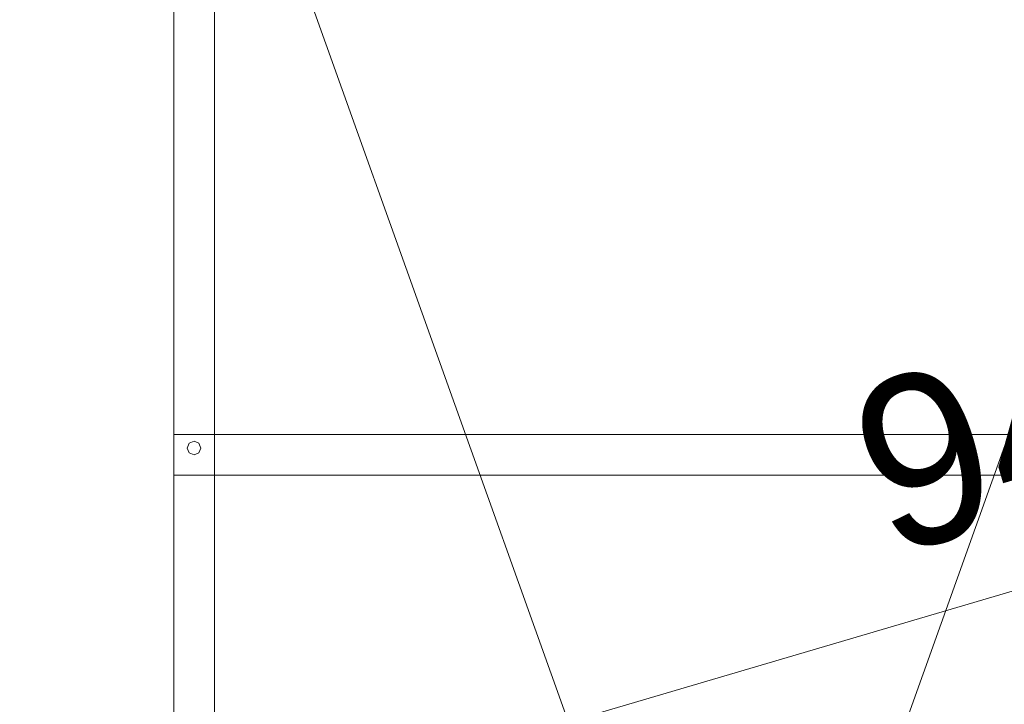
# Model space of a CAD drawing. Header units: millimetres. Extents: x -4395 to 65662, y -65530 to 6847.
# Tile 581 of 656: x 4043 to 5494, y 2322 to 3331. Entities that reach past the tile are written whole.
import ezdxf

# ---------------------------------------------------------------- set-up
doc = ezdxf.new("R2010")
doc.units = ezdxf.units.MM
doc.layers.add('COTAS_P', color=1, linetype='Continuous', lineweight=0)
doc.layers.add('lateral_dosificador', color=7, linetype='Continuous', lineweight=0)
doc.dimstyles.new('R19_100', dxfattribs={"dimtxt": 250, "dimasz": 150, "dimexe": 150, "dimexo": 80, "dimgap": 100, "dimtad": 1, "dimtih": 1, "dimtoh": 1, "dimdsep": 46, "dimcen": 0.09, "dimadec": 0, "dimazin": 0, "dimtfac": 1, "dimtdec": 4, "dimtofl": 0, "dimtmove": 0, "dimatfit": 3, "dimfxl": 1, "dimtolj": 1, "dimtzin": 0, "dimarcsym": 0})

# ---------------------------------------------------------------- blocks, each defined once
blk = doc.blocks.new('DIM_R33_1')
at = {"layer": 'COTAS_P'}
for p, q in [((796, 1103.4), (9904.9, 3783.4)), ((9904.9, 3783.4), (9748.3, 3784.2)), ((9904.9, 3783.4), (9773.7, 3697.9)), ((10158.9, 2920), (9904.9, 3783.4)), ((796, 1103.4), (927.2, 1188.9)), ((1050, 240), (796, 1103.4)), ((796, 1103.4), (952.6, 1102.6))]:
    blk.add_line(p, q, dxfattribs=at)
blk.add_text('9495 P', height=250, rotation=16.3948, dxfattribs=at).set_placement((5322.2, 2539.3))

msp = doc.modelspace()

# ---------------------------------------------------------------- linework, layer by layer
at = {"layer": 'lateral_dosificador'}
for p, q in [((4270, 3760), (4270, 2200)), ((4270, 3760), (4270, 1220)), ((4330, 2200), (4330, 3760)), ((4330, 1220), (4330, 3760)), ((4850, 2300), (4350, 3700)), ((5850, 3700), (5350, 2300)), ((4330, 2720), (4270, 2720)), ((4270, 2720), (4270, 2660)), ((5870, 2720), (4330, 2720)), ((4330, 2720), (4330, 2660)), ((4292.929, 2707.071), (4290, 2700)), ((4290, 2700), (4292.929, 2692.929)), ((4300, 2710), (4292.929, 2707.071)), ((4307.071, 2707.071), (4300, 2710)), ((4310, 2700), (4307.071, 2707.071)), ((4307.071, 2692.929), (4310, 2700)), ((4292.929, 2692.929), (4300, 2690)), ((4300, 2690), (4307.071, 2692.929)), ((4330, 2660), (4270, 2660)), ((5870, 2660), (4330, 2660))]:
    msp.add_line(p, q, dxfattribs=at)

# ---------------------------------------------------------------- dimensions: what is measured, and where the dimension line sits
at = {"layer": 'COTAS_P'}
dim = msp.add_aligned_dim(p1=(1050, 240), p2=(10158.931, 2920), distance=900, text='<> P', dimstyle='R19_100', dxfattribs=at)
dim.commit()
dim.dimension.update_dxf_attribs({"geometry": 'DIM_R33_1', "text_midpoint": (5350.437, 2443.406)})

doc.saveas('drawing.dxf')
